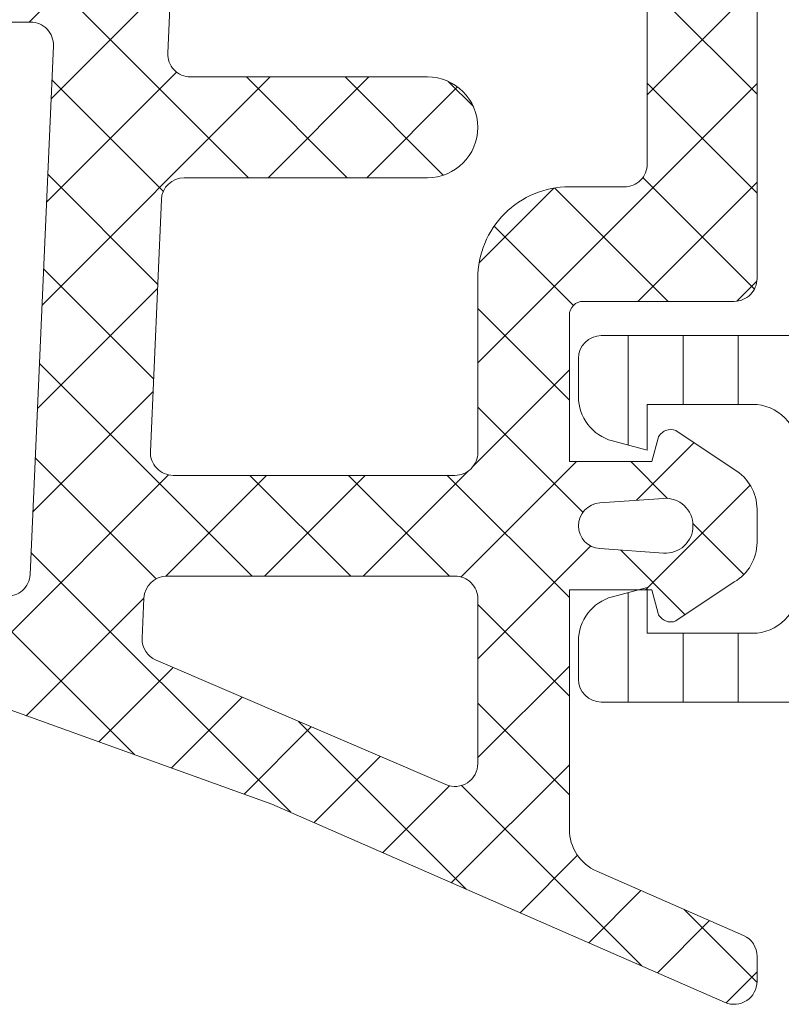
# Model space of a CAD drawing. Header units: millimetres. Extents: x 144573 to 336993, y 74252 to 247042.
# Tile 462 of 656: x 210879 to 210895, y 174638 to 174660. Entities that reach past the tile are written whole.
import ezdxf

# ---------------------------------------------------------------- set-up
doc = ezdxf.new("R2010")
doc.units = ezdxf.units.MM
doc.layers.add('FASÁDA DETAILNÍ', color=255, linetype='Continuous', lineweight=0)
doc.layers.add('NOVA', color=255, linetype='Continuous', lineweight=0)
pattern_1 = [(135, (0, 0), (-1.077630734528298, -1.077630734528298), []), (225, (0, 0), (1.077630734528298, -1.077630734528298), [])]

# ---------------------------------------------------------------- blocks, each defined once
blk = doc.blocks.new('A$C69D17D4D')
at = {"layer": 'FASÁDA DETAILNÍ'}
h = blk.add_hatch(dxfattribs=at)
h.set_pattern_fill('LINIE', color=256, scale=1.2, angle=90, style=0)
h.set_pattern_definition([(90, (-12230.20650389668, 1268.05732668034), (-1.2, 7.347638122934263e-17), [])])
edge = h.paths.add_edge_path()
edge.add_arc((-12248.18027634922, 1271.592023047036), 0.3000000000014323, 359.9979247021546, 449.9979247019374)
edge.add_line((-12248.18026548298, 1271.89202304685), (-12248.9905968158, 1271.892051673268))
edge.add_arc((-12248.99058138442, 1272.392048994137), 0.4999973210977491, 179.9976177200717, 269.9982316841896, ccw=False)
edge.add_line((-12249.4905787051, 1272.392069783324), (-12249.49189925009, 1273.233142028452))
edge.add_arc((-12249.69189925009, 1273.233142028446), 0.2000000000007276, 359.9999999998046, 449.9999999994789)
edge.add_line((-12249.69189925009, 1273.433142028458), (-12253.79189925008, 1273.433142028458))
edge.add_arc((-12253.79189925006, 1273.933142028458), 0.5, 180, 270, ccw=False)
edge.add_line((-12254.29189925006, 1273.933142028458), (-12254.29189925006, 1274.763891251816))
edge.add_arc((-12253.29189925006, 1274.763891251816), 1, 105.00000000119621, 180.0000000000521, ccw=False)
edge.add_line((-12253.55071829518, 1275.7298170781), (-12252.79189925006, 1275.933142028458))
edge.add_line((-12252.79189925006, 1275.933142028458), (-12252.79189925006, 1274.933142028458))
edge.add_line((-12252.79189925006, 1274.933142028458), (-12250.49189925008, 1274.933142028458))
edge.add_arc((-12250.4936084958, 1275.937268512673), 1.004127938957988, 270.0975300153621, 359.7659122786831)
edge.add_line((-12249.48948893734, 1275.933166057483), (-12249.48948893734, 1278.933044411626))
edge.add_arc((-12250.49360828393, 1278.929016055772), 1.004127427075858, 0.2298596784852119, 89.90248202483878)
edge.add_line((-12250.49189925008, 1279.933142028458), (-12252.79189925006, 1279.933142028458))
edge.add_line((-12252.79189925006, 1279.933142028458), (-12252.79189925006, 1278.933142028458))
edge.add_line((-12252.79189925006, 1278.933142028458), (-12253.55071829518, 1279.136466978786))
edge.add_arc((-12253.29189925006, 1280.102392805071), 1.000000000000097, 180, 254.999999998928, ccw=False)
edge.add_line((-12254.29189925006, 1280.102392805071), (-12254.29189925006, 1280.933142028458))
edge.add_arc((-12253.79189925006, 1280.933142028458), 0.5, 90, 180, ccw=False)
edge.add_line((-12253.79189925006, 1281.433142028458), (-12249.69189925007, 1281.433142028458))
edge.add_arc((-12249.69362780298, 1281.637315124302), 0.2041804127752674, 270.4850610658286, 358.8441310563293)
edge.add_line((-12249.48948893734, 1281.633196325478), (-12249.48946601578, 1307.47456313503))
edge.add_arc((-12248.98946869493, 1307.474547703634), 0.4999973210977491, 89.99761772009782, 179.9982316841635, ccw=False)
edge.add_line((-12248.98944790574, 1307.974545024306), (-12248.17911657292, 1307.974516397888))
edge.add_arc((-12248.17910570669, 1308.27451639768), 0.2999999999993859, 269.9979247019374, 359.9979247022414)
edge.add_line((-12247.87910570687, 1308.274505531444), (-12247.87935072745, 1310.67450392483))
edge.add_arc((-12247.37935475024, 1310.674488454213), 0.4999959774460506, 89.99762222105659, 179.9982271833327, ccw=False)
edge.add_line((-12247.37933400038, 1311.17448443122), (-12243.90279250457, 1311.174357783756))
edge.add_arc((-12244.04513900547, 1310.184544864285), 0.9999960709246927, -32.72909139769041, 81.81631665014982, ccw=False)
edge.add_line((-12243.20390593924, 1309.643879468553), (-12244.5224583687, 1307.360270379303))
edge.add_arc((-12244.08945470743, 1307.110254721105), 0.5000000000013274, 149.9979281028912, 179.9978647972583)
edge.add_line((-12244.58945470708, 1307.11027335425), (-12244.59054101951, 1272.756004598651))
edge.add_arc((-12244.09054101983, 1272.755987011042), 0.5000000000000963, 179.9979846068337, 209.997921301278)
edge.add_line((-12244.52356279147, 1272.506002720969), (-12243.20517579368, 1270.222298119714))
edge.add_arc((-12244.04644802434, 1269.681693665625), 0.9999960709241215, -81.82046724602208, 32.72494080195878, ccw=False)
edge.add_line((-12243.90417322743, 1268.691870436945), (-12247.38071472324, 1268.69199708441))
edge.add_arc((-12247.38069925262, 1269.191993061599), 0.4999959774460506, 179.9976222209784, 269.9982271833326, ccw=False)
edge.add_line((-12247.88069522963, 1269.192013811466), (-12247.88027634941, 1271.592012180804))
edge = h.paths.add_edge_path(flags=16)
edge.add_line((-12247.69000074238, 1295.783135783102), (-12246.39000663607, 1295.783135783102))
edge.add_arc((-12246.39000299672, 1296.283132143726), 0.4999963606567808, 269.9995829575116, 360.0004170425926)
edge.add_line((-12245.89000663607, 1296.283135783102), (-12245.89000663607, 1305.133129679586))
edge.add_arc((-12246.39000299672, 1305.133133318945), 0.4999963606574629, 359.9995829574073, 450.0004170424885)
edge.add_line((-12246.39000663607, 1305.633129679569), (-12247.69000074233, 1305.633129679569))
edge.add_arc((-12247.69001731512, 1305.133129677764), 0.5000000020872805, 89.9981008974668, 179.9999997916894)
edge.add_line((-12248.19001731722, 1305.133129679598), (-12248.19001731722, 1296.283135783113))
edge.add_arc((-12247.69001731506, 1296.283135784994), 0.5000000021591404, 180.0000002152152, 270.0018990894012)
edge = h.paths.add_edge_path(flags=16)
edge.add_arc((-12247.69001731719, 1285.583129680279), 0.5, 179.9999999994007, 270)
edge.add_line((-12247.69001731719, 1285.083129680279), (-12246.39000663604, 1285.083129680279))
edge.add_arc((-12246.39000663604, 1285.583129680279), 0.5, 270, 360.0000000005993)
edge.add_line((-12245.89000663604, 1285.583129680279), (-12245.89000663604, 1294.283135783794))
edge.add_arc((-12246.39000663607, 1294.2831357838), 0.500000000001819, 6.774327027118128e-10, 89.99999999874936)
edge.add_line((-12246.39000663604, 1294.7831357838), (-12247.69001731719, 1294.7831357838))
edge.add_arc((-12247.69001731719, 1294.2831357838), 0.5000000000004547, 89.99999999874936, 179.9999999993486)
edge.add_line((-12248.19001731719, 1294.2831357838), (-12248.19001731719, 1285.583129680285))
edge = h.paths.add_edge_path(flags=16)
edge.add_arc((-12246.39000299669, 1283.583133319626), 0.4999963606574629, 359.9995829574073, 450.0004170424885)
edge.add_line((-12246.39000663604, 1284.083129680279), (-12247.6900007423, 1284.083129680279))
edge.add_arc((-12247.69001731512, 1283.583129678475), 0.5000000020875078, 89.9981008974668, 179.9999997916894)
edge.add_line((-12248.19001731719, 1283.583129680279), (-12248.19001731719, 1274.733120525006))
edge.add_arc((-12247.69003257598, 1274.733120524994), 0.4999847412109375, 179.9999999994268, 270)
edge.add_line((-12247.69003257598, 1274.233135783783), (-12246.39002189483, 1274.233135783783))
edge.add_arc((-12246.39002189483, 1274.733151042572), 0.5000152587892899, 270, 360.0000000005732)
edge.add_line((-12245.89000663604, 1274.733151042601), (-12245.89000663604, 1283.583129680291))
h = blk.add_hatch(dxfattribs=at)
h.set_pattern_fill('ANSI37', color=256, scale=0.48, angle=90, style=0)
h.set_pattern_definition(pattern_1)
edge = h.paths.add_edge_path(flags=16)
edge.add_line((-12253.82517201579, 1277.780662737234), (-12252.43231801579, 1277.880406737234))
edge.add_arc((-12252.38946052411, 1277.281939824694), 0.5999995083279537, -8.35212239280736e-06, 94.09608051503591, ccw=False)
edge.add_arc((-12252.38946052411, 1277.28193964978), 0.5999995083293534, -94.09608051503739, 8.35212239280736e-06, ccw=False)
edge.add_line((-12252.43231801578, 1276.683472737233), (-12253.82517201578, 1276.783216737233))
edge.add_arc((-12253.78945753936, 1277.281939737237), 0.5000001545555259, 94.09606440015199, 265.90393559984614, ccw=False)
edge = h.paths.add_edge_path(flags=16)
edge.add_arc((-12256.98946564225, 1275.681943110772), 0.49999962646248, -4.28042947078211e-05, 90.00004280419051, ccw=False)
edge.add_line((-12256.48946601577, 1275.681942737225), (-12256.48946601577, 1272.088257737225))
edge.add_arc((-12256.98946634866, 1272.088257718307), 0.5000003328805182, -113.21802660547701, 2.167131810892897e-06, ccw=False)
edge.add_line((-12257.1865820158, 1271.62875173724), (-12263.5176840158, 1274.34462973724))
edge.add_arc((-12263.32056809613, 1274.804135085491), 0.4999998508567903, 177.4998893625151, 246.78191820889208, ccw=False)
edge.add_line((-12263.82009201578, 1274.825945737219), (-12263.78176601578, 1275.703752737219))
edge.add_arc((-12263.28224240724, 1275.68194324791), 0.4999994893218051, 89.99995514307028, 177.5000208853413, ccw=False)
edge.add_line((-12263.28224201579, 1276.181942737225), (-12256.98946601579, 1276.181942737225))
edge = h.paths.add_edge_path(flags=16)
edge.add_line((-12262.39762801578, 1301.235861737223), (-12253.50077501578, 1305.384531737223))
edge.add_arc((-12253.28946587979, 1304.931377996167), 0.4999998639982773, -2.96720033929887e-05, 115.00000791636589, ccw=False)
edge.add_line((-12252.78946601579, 1304.93137773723), (-12252.78946601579, 1295.58194273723))
edge.add_arc((-12253.28946564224, 1295.5819423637), 0.4999996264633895, -90.00004280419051, 4.28042947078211e-05, ccw=False)
edge.add_line((-12253.28946601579, 1295.081942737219), (-12262.41338901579, 1295.081942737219))
edge.add_arc((-12262.4133888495, 1295.581942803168), 0.5000000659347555, 177.4999727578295, 269.9999809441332, ccw=False)
edge.add_line((-12262.91291301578, 1295.603752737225), (-12262.68584301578, 1300.804516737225))
edge.add_arc((-12262.18631760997, 1300.782707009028), 0.5000012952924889, 115.00009198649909, 177.5000025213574, ccw=False)
edge = h.paths.add_edge_path(flags=16)
edge.add_arc((-12253.28946564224, 1292.381943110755), 0.49999962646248, -4.28042947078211e-05, 90.00004280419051, ccw=False)
edge.add_line((-12252.78946601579, 1292.381942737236), (-12252.78946601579, 1285.181942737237))
edge.add_arc((-12253.28946564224, 1285.181942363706), 0.4999996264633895, -90.00004280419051, 4.28042947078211e-05, ccw=False)
edge.add_line((-12253.28946601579, 1284.681942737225), (-12254.48946601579, 1284.681942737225))
edge.add_arc((-12254.48946750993, 1282.681944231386), 1.999998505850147, 89.99995719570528, 180.0000428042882)
edge.add_line((-12256.48946601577, 1282.681942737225), (-12256.48946601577, 1278.881942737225))
edge.add_arc((-12256.98946564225, 1278.881942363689), 0.4999996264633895, -90.00004280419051, 4.28042947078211e-05, ccw=False)
edge.add_line((-12256.98946601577, 1278.381942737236), (-12263.14252701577, 1278.381942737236))
edge.add_arc((-12263.14252684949, 1278.881942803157), 0.5000000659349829, 177.4999727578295, 269.9999809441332, ccw=False)
edge.add_line((-12263.64205101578, 1278.903752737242), (-12263.40191601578, 1284.403752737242))
edge.add_arc((-12262.90239240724, 1284.381943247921), 0.499999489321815, 89.99995514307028, 177.5000208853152, ccw=False)
edge.add_line((-12262.90239201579, 1284.881942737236), (-12257.58946601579, 1284.881942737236))
edge.add_arc((-12257.58946601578, 1285.981942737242), 1.099999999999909, 270, 450)
edge.add_line((-12257.58946601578, 1287.081942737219), (-12262.76267701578, 1287.081942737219))
edge.add_arc((-12262.7626768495, 1287.581942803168), 0.500000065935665, 177.4999727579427, 269.9999809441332, ccw=False)
edge.add_line((-12263.26220101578, 1287.603752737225), (-12263.05262801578, 1292.403752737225))
edge.add_arc((-12262.55310440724, 1292.381943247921), 0.4999994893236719, 89.99995514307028, 177.5000208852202, ccw=False)
edge.add_line((-12262.55310401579, 1292.881942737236), (-12253.28946601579, 1292.881942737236))
edge = h.paths.add_edge_path()
edge.add_line((-12254.67592301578, 1307.594995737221), (-12263.46378901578, 1303.497146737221))
edge.add_ellipse((-12262.1959315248, 1300.778221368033), major_axis=(-3.000002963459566, 0), ratio=1, start_angle=295.0000306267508, end_angle=357.499941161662)
edge.add_line((-12265.19307901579, 1300.909082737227), (-12265.22141301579, 1300.260132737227))
edge.add_ellipse((-12265.72093662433, 1300.281942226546), major_axis=(-0.4999994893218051, 0), ratio=1, start_angle=89.99995514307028, end_angle=177.5000208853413, ccw=False)
edge.add_line((-12265.72093701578, 1299.781942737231), (-12266.68946601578, 1299.781942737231))
edge.add_ellipse((-12266.68946609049, 1299.681942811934), major_axis=(-0.09999992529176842, 0), ratio=1, start_angle=-90.00004280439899, end_angle=4.280465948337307e-05)
edge.add_line((-12266.78946601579, 1299.681942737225), (-12266.78946601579, 1299.081942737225))
edge.add_ellipse((-12266.68946609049, 1299.081942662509), major_axis=(-0.09999992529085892, 0), ratio=1, start_angle=-4.280465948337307e-05, end_angle=90.00004280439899)
edge.add_line((-12266.68946601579, 1298.981942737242), (-12265.78642801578, 1298.981942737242))
edge.add_ellipse((-12265.78642818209, 1298.481942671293), major_axis=(-0.500000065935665, 0), ratio=1, start_angle=177.4999727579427, end_angle=269.99998094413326, ccw=False)
edge.add_line((-12265.28690401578, 1298.460132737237), (-12265.68074201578, 1289.559838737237))
edge.add_ellipse((-12266.18025329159, 1289.58194284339), major_axis=(-0.5000001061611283, 0), ratio=1, start_angle=89.99991701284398, end_angle=177.4662307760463, ccw=False)
edge.add_line((-12266.18025401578, 1289.081942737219), (-12266.78946601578, 1289.081942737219))
edge.add_ellipse((-12266.7894660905, 1288.981942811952), major_axis=(-0.09999992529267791, 0), ratio=1, start_angle=-90.00004280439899, end_angle=4.280413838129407e-05)
edge.add_line((-12266.8894660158, 1288.981942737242), (-12266.8894660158, 1288.381942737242))
edge.add_ellipse((-12266.7894660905, 1288.381942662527), major_axis=(-0.09999992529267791, 0), ratio=1, start_angle=-4.280413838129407e-05, end_angle=90.00004280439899)
edge.add_line((-12266.78946601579, 1288.281942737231), (-12266.25990401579, 1288.281942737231))
edge.add_ellipse((-12266.25990371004, 1287.781942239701), major_axis=(-0.5000004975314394, 0), ratio=1, start_angle=177.4663020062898, end_angle=270.0000350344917, ccw=False)
edge.add_line((-12265.7603920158, 1287.759838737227), (-12266.2710480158, 1276.219613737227))
edge.add_ellipse((-12266.77057261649, 1276.241423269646), major_axis=(-0.5000004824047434, 0), ratio=1, start_angle=86.78294269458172, end_angle=177.5000209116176, ccw=False)
edge.add_line((-12266.79863201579, 1275.742210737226), (-12271.93237501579, 1276.030773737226))
edge.add_ellipse((-12271.81681959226, 1276.44119173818), major_axis=(-0.4263754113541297, 0), ratio=1, start_angle=-69.24102762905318, end_angle=74.27514552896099, ccw=False)
edge.add_line((-12271.9679430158, 1276.839886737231), (-12271.7353400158, 1276.838646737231))
edge.add_line((-12271.73534001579, 1276.838646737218), (-12269.85276101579, 1276.540508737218))
edge.add_line((-12269.85276101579, 1276.540508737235), (-12267.00347601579, 1276.940934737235))
edge.add_ellipse((-12267.04522661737, 1277.238015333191), major_axis=(-0.2999999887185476, 0), ratio=1, start_angle=97.9997440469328, end_angle=214.5977463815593)
edge.add_ellipse((-12269.26779770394, 1275.704901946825), major_axis=(-3.000047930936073, 0), ratio=1, start_angle=214.5976412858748, end_angle=288.0084245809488)
edge.add_line((-12270.19528301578, 1278.557980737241), (-12272.45017401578, 1277.924404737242))
edge.add_ellipse((-12272.28924447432, 1277.149192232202), major_axis=(-0.7917403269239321, 0), ratio=1, start_angle=281.7276897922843, end_angle=353.2016537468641)
edge.add_line((-12273.0754180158, 1277.242914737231), (-12273.0766390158, 1276.184704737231))
edge.add_ellipse((-12271.89755279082, 1276.313828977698), major_axis=(-1.186135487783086, 0), ratio=1, start_angle=6.249678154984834, end_angle=71.34442355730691)
edge.add_line((-12272.2769720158, 1275.190014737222), (-12269.0356320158, 1274.095681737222))
edge.add_line((-12269.03563201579, 1274.095681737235), (-12260.98583701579, 1271.205903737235))
edge.add_line((-12260.98583701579, 1271.205903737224), (-12251.08796001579, 1266.873094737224))
edge.add_ellipse((-12250.88968994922, 1267.332103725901), major_axis=(-0.5000002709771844, 0), ratio=1, start_angle=66.63795051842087, end_angle=179.9334236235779)
edge.add_line((-12250.38969001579, 1267.331522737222), (-12250.38905501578, 1267.878223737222))
edge.add_ellipse((-12250.88905512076, 1267.878804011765), major_axis=(-0.5000004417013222, 0), ratio=1, start_angle=179.9335054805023, end_angle=246.0791754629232)
edge.add_line((-12250.6863180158, 1268.335857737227), (-12253.8903210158, 1269.737613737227))
edge.add_ellipse((-12253.48946667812, 1270.653754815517), major_axis=(-0.9999993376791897, 0), ratio=1, start_angle=-5.281035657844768e-05, end_angle=66.36838527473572, ccw=False)
edge.add_line((-12254.48946601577, 1270.653755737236), (-12254.48946601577, 1275.881697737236))
edge.add_line((-12254.48946601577, 1275.881697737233), (-12252.68998701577, 1275.881706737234))
edge.add_line((-12252.68998701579, 1275.881706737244), (-12252.55204501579, 1275.366905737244))
edge.add_ellipse((-12252.27489099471, 1275.48167099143), major_axis=(-0.2999756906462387, 0), ratio=1, start_angle=22.49370026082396, end_angle=112.503566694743)
edge.add_line((-12252.16007801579, 1275.204536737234), (-12250.88995101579, 1276.053703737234))
edge.add_ellipse((-12251.38967178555, 1276.919567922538), major_axis=(-0.9997207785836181, 0), ratio=1, start_angle=119.9907606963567, end_angle=180.0076118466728)
edge.add_line((-12250.38995101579, 1276.919700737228), (-12250.38998201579, 1277.644061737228))
edge.add_ellipse((-12251.38971984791, 1277.643853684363), major_axis=(-0.9997378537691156, 0), ratio=1, start_angle=180.0119236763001, end_angle=240.0086750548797)
edge.add_line((-12250.8899820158, 1278.509727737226), (-12252.1600780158, 1279.358894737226))
edge.add_ellipse((-12252.27488990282, 1279.081747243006), major_axis=(-0.2999875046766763, 0), ratio=1, start_angle=247.4975938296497, end_angle=337.50139619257)
edge.add_line((-12252.55204501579, 1279.196540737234), (-12252.69001701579, 1278.681724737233))
edge.add_line((-12252.69001701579, 1278.681724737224), (-12254.48946601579, 1278.681716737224))
edge.add_line((-12254.48946601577, 1278.681716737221), (-12254.48946601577, 1281.881943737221))
edge.add_ellipse((-12254.18946623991, 1281.881943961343), major_axis=(-0.2999997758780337, 0), ratio=1, start_angle=-90.00004280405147, end_angle=4.280431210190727e-05, ccw=False)
edge.add_line((-12254.18946601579, 1282.181943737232), (-12250.88947001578, 1282.181943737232))
edge.add_ellipse((-12250.88946964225, 1282.681943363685), major_axis=(-0.49999962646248, 0), ratio=1, start_angle=89.99995719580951, end_angle=180.0000428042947)
edge.add_line((-12250.3894700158, 1282.681943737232), (-12250.3894700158, 1309.579565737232))
edge.add_line((-12250.3894700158, 1309.579565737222), (-12251.9398620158, 1310.474683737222))
edge.add_ellipse((-12252.18986210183, 1310.041671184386), major_axis=(-0.4999999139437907, 0), ratio=1, start_angle=239.9999829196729, end_angle=359.9999366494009)
edge.add_line((-12252.68986201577, 1310.041671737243), (-12254.38723301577, 1310.041671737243))
edge.add_line((-12254.38723301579, 1310.041671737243), (-12254.38723301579, 1308.048149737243))
edge.add_ellipse((-12254.88723327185, 1308.048149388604), major_axis=(-0.500000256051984, 0), ratio=1, start_angle=115.00012858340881, end_angle=180.0000399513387, ccw=False)
h = blk.add_hatch(dxfattribs=at)
h.set_pattern_fill('ANSI37', color=256, scale=0.48, angle=90, style=0)
h.set_pattern_definition(pattern_1)
edge = h.paths.add_edge_path(flags=16)
edge.add_line((-12253.8251718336, 1277.780662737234), (-12252.4323178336, 1277.880406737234))
edge.add_arc((-12252.38946034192, 1277.281939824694), 0.5999995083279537, -8.35212239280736e-06, 94.09608051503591, ccw=False)
edge.add_arc((-12252.38946034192, 1277.28193964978), 0.5999995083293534, -94.09608051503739, 8.35212239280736e-06, ccw=False)
edge.add_line((-12252.43231783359, 1276.683472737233), (-12253.82517183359, 1276.783216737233))
edge.add_arc((-12253.78945735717, 1277.281939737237), 0.5000001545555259, 94.09606440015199, 265.90393559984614, ccw=False)
edge = h.paths.add_edge_path(flags=16)
edge.add_arc((-12256.98946546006, 1275.681943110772), 0.49999962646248, -4.28042947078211e-05, 90.00004280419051, ccw=False)
edge.add_line((-12256.48946583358, 1275.681942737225), (-12256.48946583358, 1272.088257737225))
edge.add_arc((-12256.98946616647, 1272.088257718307), 0.5000003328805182, -113.21802660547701, 2.167131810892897e-06, ccw=False)
edge.add_line((-12257.18658183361, 1271.62875173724), (-12263.51768383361, 1274.34462973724))
edge.add_arc((-12263.32056791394, 1274.804135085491), 0.4999998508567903, 177.4998893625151, 246.78191820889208, ccw=False)
edge.add_line((-12263.82009183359, 1274.825945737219), (-12263.78176583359, 1275.703752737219))
edge.add_arc((-12263.28224222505, 1275.68194324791), 0.4999994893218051, 89.99995514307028, 177.5000208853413, ccw=False)
edge.add_line((-12263.2822418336, 1276.181942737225), (-12256.9894658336, 1276.181942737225))
edge = h.paths.add_edge_path(flags=16)
edge.add_line((-12262.39762783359, 1301.235861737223), (-12253.50077483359, 1305.384531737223))
edge.add_arc((-12253.2894656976, 1304.931377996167), 0.4999998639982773, -2.96720033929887e-05, 115.00000791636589, ccw=False)
edge.add_line((-12252.7894658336, 1304.93137773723), (-12252.7894658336, 1295.58194273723))
edge.add_arc((-12253.28946546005, 1295.5819423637), 0.4999996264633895, -90.00004280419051, 4.28042947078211e-05, ccw=False)
edge.add_line((-12253.2894658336, 1295.081942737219), (-12262.4133888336, 1295.081942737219))
edge.add_arc((-12262.41338866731, 1295.581942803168), 0.5000000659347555, 177.4999727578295, 269.9999809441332, ccw=False)
edge.add_line((-12262.91291283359, 1295.603752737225), (-12262.68584283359, 1300.804516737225))
edge.add_arc((-12262.18631742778, 1300.782707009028), 0.5000012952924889, 115.00009198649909, 177.5000025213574, ccw=False)
edge = h.paths.add_edge_path(flags=16)
edge.add_arc((-12253.28946546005, 1292.381943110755), 0.49999962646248, -4.28042947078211e-05, 90.00004280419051, ccw=False)
edge.add_line((-12252.7894658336, 1292.381942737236), (-12252.7894658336, 1285.181942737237))
edge.add_arc((-12253.28946546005, 1285.181942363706), 0.4999996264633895, -90.00004280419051, 4.28042947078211e-05, ccw=False)
edge.add_line((-12253.2894658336, 1284.681942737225), (-12254.4894658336, 1284.681942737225))
edge.add_arc((-12254.48946732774, 1282.681944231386), 1.999998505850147, 89.99995719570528, 180.0000428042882)
edge.add_line((-12256.48946583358, 1282.681942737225), (-12256.48946583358, 1278.881942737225))
edge.add_arc((-12256.98946546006, 1278.881942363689), 0.4999996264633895, -90.00004280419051, 4.28042947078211e-05, ccw=False)
edge.add_line((-12256.98946583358, 1278.381942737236), (-12263.14252683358, 1278.381942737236))
edge.add_arc((-12263.1425266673, 1278.881942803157), 0.5000000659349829, 177.4999727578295, 269.9999809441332, ccw=False)
edge.add_line((-12263.64205083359, 1278.903752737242), (-12263.40191583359, 1284.403752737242))
edge.add_arc((-12262.90239222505, 1284.381943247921), 0.499999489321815, 89.99995514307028, 177.5000208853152, ccw=False)
edge.add_line((-12262.9023918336, 1284.881942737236), (-12257.5894658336, 1284.881942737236))
edge.add_arc((-12257.58946583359, 1285.981942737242), 1.099999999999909, 270, 450)
edge.add_line((-12257.58946583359, 1287.081942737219), (-12262.76267683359, 1287.081942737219))
edge.add_arc((-12262.76267666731, 1287.581942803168), 0.500000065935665, 177.4999727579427, 269.9999809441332, ccw=False)
edge.add_line((-12263.26220083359, 1287.603752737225), (-12263.05262783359, 1292.403752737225))
edge.add_arc((-12262.55310422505, 1292.381943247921), 0.4999994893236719, 89.99995514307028, 177.5000208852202, ccw=False)
edge.add_line((-12262.5531038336, 1292.881942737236), (-12253.2894658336, 1292.881942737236))
edge = h.paths.add_edge_path()
edge.add_line((-12254.67592283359, 1307.594995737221), (-12263.46378883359, 1303.497146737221))
edge.add_ellipse((-12262.19593134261, 1300.778221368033), major_axis=(-3.000002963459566, 0), ratio=1, start_angle=295.0000306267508, end_angle=357.499941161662)
edge.add_line((-12265.1930788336, 1300.909082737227), (-12265.2214128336, 1300.260132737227))
edge.add_ellipse((-12265.72093644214, 1300.281942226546), major_axis=(-0.4999994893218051, 0), ratio=1, start_angle=89.99995514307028, end_angle=177.5000208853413, ccw=False)
edge.add_line((-12265.72093683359, 1299.781942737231), (-12266.68946583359, 1299.781942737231))
edge.add_ellipse((-12266.6894659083, 1299.681942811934), major_axis=(-0.09999992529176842, 0), ratio=1, start_angle=-90.00004280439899, end_angle=4.280465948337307e-05)
edge.add_line((-12266.7894658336, 1299.681942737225), (-12266.7894658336, 1299.081942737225))
edge.add_ellipse((-12266.6894659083, 1299.081942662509), major_axis=(-0.09999992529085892, 0), ratio=1, start_angle=-4.280465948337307e-05, end_angle=90.00004280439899)
edge.add_line((-12266.6894658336, 1298.981942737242), (-12265.78642783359, 1298.981942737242))
edge.add_ellipse((-12265.7864279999, 1298.481942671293), major_axis=(-0.500000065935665, 0), ratio=1, start_angle=177.4999727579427, end_angle=269.99998094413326, ccw=False)
edge.add_line((-12265.28690383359, 1298.460132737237), (-12265.68074183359, 1289.559838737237))
edge.add_ellipse((-12266.1802531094, 1289.58194284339), major_axis=(-0.5000001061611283, 0), ratio=1, start_angle=89.99991701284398, end_angle=177.4662307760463, ccw=False)
edge.add_line((-12266.18025383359, 1289.081942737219), (-12266.78946583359, 1289.081942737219))
edge.add_ellipse((-12266.78946590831, 1288.981942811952), major_axis=(-0.09999992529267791, 0), ratio=1, start_angle=-90.00004280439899, end_angle=4.280413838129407e-05)
edge.add_line((-12266.88946583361, 1288.981942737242), (-12266.88946583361, 1288.381942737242))
edge.add_ellipse((-12266.78946590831, 1288.381942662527), major_axis=(-0.09999992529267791, 0), ratio=1, start_angle=-4.280413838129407e-05, end_angle=90.00004280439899)
edge.add_line((-12266.7894658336, 1288.281942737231), (-12266.2599038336, 1288.281942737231))
edge.add_ellipse((-12266.25990352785, 1287.781942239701), major_axis=(-0.5000004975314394, 0), ratio=1, start_angle=177.4663020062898, end_angle=270.0000350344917, ccw=False)
edge.add_line((-12265.76039183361, 1287.759838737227), (-12266.27104783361, 1276.219613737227))
edge.add_ellipse((-12266.7705724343, 1276.241423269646), major_axis=(-0.5000004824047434, 0), ratio=1, start_angle=86.78294269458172, end_angle=177.5000209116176, ccw=False)
edge.add_line((-12266.7986318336, 1275.742210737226), (-12271.9323748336, 1276.030773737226))
edge.add_ellipse((-12271.81681941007, 1276.44119173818), major_axis=(-0.4263754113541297, 0), ratio=1, start_angle=-69.24102762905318, end_angle=74.27514552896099, ccw=False)
edge.add_line((-12271.96794283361, 1276.839886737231), (-12271.73533983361, 1276.838646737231))
edge.add_line((-12271.7353398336, 1276.838646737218), (-12269.8527608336, 1276.540508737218))
edge.add_line((-12269.8527608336, 1276.540508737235), (-12267.0034758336, 1276.940934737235))
edge.add_ellipse((-12267.04522643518, 1277.238015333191), major_axis=(-0.2999999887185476, 0), ratio=1, start_angle=97.9997440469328, end_angle=214.5977463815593)
edge.add_ellipse((-12269.26779752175, 1275.704901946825), major_axis=(-3.000047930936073, 0), ratio=1, start_angle=214.5976412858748, end_angle=288.0084245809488)
edge.add_line((-12270.19528283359, 1278.557980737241), (-12272.45017383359, 1277.924404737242))
edge.add_ellipse((-12272.28924429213, 1277.149192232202), major_axis=(-0.7917403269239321, 0), ratio=1, start_angle=281.7276897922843, end_angle=353.2016537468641)
edge.add_line((-12273.07541783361, 1277.242914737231), (-12273.07663883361, 1276.184704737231))
edge.add_ellipse((-12271.89755260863, 1276.313828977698), major_axis=(-1.186135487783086, 0), ratio=1, start_angle=6.249678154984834, end_angle=71.34442355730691)
edge.add_line((-12272.27697183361, 1275.190014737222), (-12269.03563183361, 1274.095681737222))
edge.add_line((-12269.0356318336, 1274.095681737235), (-12260.9858368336, 1271.205903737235))
edge.add_line((-12260.9858368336, 1271.205903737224), (-12251.0879598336, 1266.873094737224))
edge.add_ellipse((-12250.88968976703, 1267.332103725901), major_axis=(-0.5000002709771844, 0), ratio=1, start_angle=66.63795051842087, end_angle=179.9334236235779)
edge.add_line((-12250.3896898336, 1267.331522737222), (-12250.38905483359, 1267.878223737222))
edge.add_ellipse((-12250.88905493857, 1267.878804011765), major_axis=(-0.5000004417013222, 0), ratio=1, start_angle=179.9335054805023, end_angle=246.0791754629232)
edge.add_line((-12250.68631783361, 1268.335857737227), (-12253.89032083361, 1269.737613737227))
edge.add_ellipse((-12253.48946649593, 1270.653754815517), major_axis=(-0.9999993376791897, 0), ratio=1, start_angle=-5.281035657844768e-05, end_angle=66.36838527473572, ccw=False)
edge.add_line((-12254.48946583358, 1270.653755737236), (-12254.48946583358, 1275.881697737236))
edge.add_line((-12254.48946583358, 1275.881697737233), (-12252.68998683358, 1275.881706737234))
edge.add_line((-12252.6899868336, 1275.881706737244), (-12252.5520448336, 1275.366905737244))
edge.add_ellipse((-12252.27489081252, 1275.48167099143), major_axis=(-0.2999756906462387, 0), ratio=1, start_angle=22.49370026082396, end_angle=112.503566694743)
edge.add_line((-12252.1600778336, 1275.204536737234), (-12250.8899508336, 1276.053703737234))
edge.add_ellipse((-12251.38967160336, 1276.919567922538), major_axis=(-0.9997207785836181, 0), ratio=1, start_angle=119.9907606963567, end_angle=180.0076118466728)
edge.add_line((-12250.3899508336, 1276.919700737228), (-12250.3899818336, 1277.644061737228))
edge.add_ellipse((-12251.38971966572, 1277.643853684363), major_axis=(-0.9997378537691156, 0), ratio=1, start_angle=180.0119236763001, end_angle=240.0086750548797)
edge.add_line((-12250.88998183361, 1278.509727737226), (-12252.16007783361, 1279.358894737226))
edge.add_ellipse((-12252.27488972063, 1279.081747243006), major_axis=(-0.2999875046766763, 0), ratio=1, start_angle=247.4975938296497, end_angle=337.50139619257)
edge.add_line((-12252.5520448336, 1279.196540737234), (-12252.6900168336, 1278.681724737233))
edge.add_line((-12252.6900168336, 1278.681724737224), (-12254.4894658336, 1278.681716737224))
edge.add_line((-12254.48946583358, 1278.681716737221), (-12254.48946583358, 1281.881943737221))
edge.add_ellipse((-12254.18946605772, 1281.881943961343), major_axis=(-0.2999997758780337, 0), ratio=1, start_angle=-90.00004280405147, end_angle=4.280431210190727e-05, ccw=False)
edge.add_line((-12254.1894658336, 1282.181943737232), (-12250.88946983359, 1282.181943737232))
edge.add_ellipse((-12250.88946946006, 1282.681943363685), major_axis=(-0.49999962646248, 0), ratio=1, start_angle=89.99995719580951, end_angle=180.0000428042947)
edge.add_line((-12250.38946983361, 1282.681943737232), (-12250.38946983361, 1309.579565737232))
edge.add_line((-12250.38946983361, 1309.579565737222), (-12251.93986183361, 1310.474683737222))
edge.add_ellipse((-12252.18986191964, 1310.041671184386), major_axis=(-0.4999999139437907, 0), ratio=1, start_angle=239.9999829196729, end_angle=359.9999366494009)
edge.add_line((-12252.68986183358, 1310.041671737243), (-12254.38723283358, 1310.041671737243))
edge.add_line((-12254.3872328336, 1310.041671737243), (-12254.3872328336, 1308.048149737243))
edge.add_ellipse((-12254.88723308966, 1308.048149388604), major_axis=(-0.500000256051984, 0), ratio=1, start_angle=115.00012858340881, end_angle=180.0000399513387, ccw=False)
for points in [[(-12249.69189925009, 1273.433142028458), (-12253.79189925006, 1273.433142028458, -0.414213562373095), (-12254.29189925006, 1273.933142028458), (-12254.29189925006, 1274.763891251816, -0.3394542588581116), (-12253.55071829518, 1275.7298170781), (-12252.79189925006, 1275.933142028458), (-12252.79189925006, 1274.933142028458), (-12250.49189925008, 1274.933142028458, 0.4125193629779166), (-12249.48948893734, 1275.933166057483)], [(-12249.48948893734, 1278.93304441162, 0.4125410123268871), (-12250.49189925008, 1279.933142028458), (-12252.79189925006, 1279.933142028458), (-12252.79189925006, 1278.933142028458), (-12253.55071829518, 1279.136466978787, -0.3394542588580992), (-12254.29189925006, 1280.102392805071), (-12254.29189925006, 1280.933142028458, -0.414213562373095), (-12253.79189925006, 1281.433142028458), (-12249.69189925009, 1281.433142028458, 0.4058498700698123)], [(-12252.78946601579, 1292.381942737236), (-12252.78946601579, 1285.181942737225), (-12252.78946601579, 1285.181942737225, -0.414214), (-12253.28946601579, 1284.681942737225), (-12254.48946601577, 1284.681942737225), (-12254.48946601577, 1284.681942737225, 0.414214), (-12256.48946601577, 1282.681942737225), (-12256.48946601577, 1278.881942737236), (-12256.48946601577, 1278.881942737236, -0.414214), (-12256.98946601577, 1278.381942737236), (-12263.14252701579, 1278.381942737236), (-12263.14252701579, 1278.381942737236, -0.427052), (-12263.64205101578, 1278.903752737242), (-12263.40191601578, 1284.403752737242), (-12263.40191601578, 1284.403752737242, -0.401491), (-12262.90239201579, 1284.881942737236), (-12257.58946601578, 1284.881942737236), (-12257.58946601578, 1284.881942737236, 1), (-12257.58946601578, 1287.081942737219), (-12262.76267701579, 1287.081942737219), (-12262.76267701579, 1287.081942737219, -0.427052), (-12263.26220101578, 1287.603752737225), (-12263.05262801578, 1292.403752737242)], [(-12252.7894658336, 1292.381942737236), (-12252.7894658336, 1285.181942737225), (-12252.7894658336, 1285.181942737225, -0.414214), (-12253.2894658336, 1284.681942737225), (-12254.48946583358, 1284.681942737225), (-12254.48946583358, 1284.681942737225, 0.414214), (-12256.48946583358, 1282.681942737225), (-12256.48946583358, 1278.881942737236), (-12256.48946583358, 1278.881942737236, -0.414214), (-12256.98946583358, 1278.381942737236), (-12263.1425268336, 1278.381942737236), (-12263.1425268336, 1278.381942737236, -0.427052), (-12263.64205083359, 1278.903752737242), (-12263.40191583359, 1284.403752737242), (-12263.40191583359, 1284.403752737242, -0.401491), (-12262.9023918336, 1284.881942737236), (-12257.58946583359, 1284.881942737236), (-12257.58946583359, 1284.881942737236, 1), (-12257.58946583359, 1287.081942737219), (-12262.7626768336, 1287.081942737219), (-12262.7626768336, 1287.081942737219, -0.427052), (-12263.26220083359, 1287.603752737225), (-12263.05262783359, 1292.403752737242)]]:
    blk.add_lwpolyline(points, format="xyb", dxfattribs=at)
at = {"layer": 'FASÁDA DETAILNÍ', "extrusion": (0, 0, -1)}
for points in [[(12266.78946601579, 1288.281942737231), (12266.25990401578, 1288.281942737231), (12266.25990401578, 1288.281942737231, 0.427226), (12265.7603920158, 1287.759838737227), (12266.2710480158, 1276.219613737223), (12266.2710480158, 1276.219613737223, 0.417884), (12266.79863201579, 1275.742210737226)], [(12269.03563201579, 1274.095681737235), (12260.98583701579, 1271.205903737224), (12251.08796001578, 1266.873094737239), (12251.08796001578, 1266.873094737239, -0.538982), (12250.38969001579, 1267.331522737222), (12250.38905501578, 1267.878223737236), (12250.38905501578, 1267.878223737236, -0.296905), (12250.6863180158, 1268.335857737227), (12253.89032101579, 1269.737613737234), (12253.89032101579, 1269.737613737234, 0.297963), (12254.48946601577, 1270.653755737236), (12254.48946601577, 1275.881697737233), (12252.68998701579, 1275.881706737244), (12252.55204501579, 1275.366905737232), (12252.55204501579, 1275.366905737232, -0.414264), (12252.16007801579, 1275.204536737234), (12250.88995101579, 1276.053703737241), (12250.88995101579, 1276.053703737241, -0.268028), (12250.38995101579, 1276.919700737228), (12250.3899820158, 1277.644061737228), (12250.3899820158, 1277.644061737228, -0.267934), (12250.8899820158, 1278.509727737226), (12252.16007801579, 1279.358894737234), (12252.16007801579, 1279.358894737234, -0.414233), (12252.55204501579, 1279.196540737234), (12252.69001701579, 1278.681724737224), (12254.48946601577, 1278.681716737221), (12254.48946601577, 1281.881943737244), (12254.48946601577, 1281.881943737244, 0.414214), (12254.18946601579, 1282.181943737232), (12250.8894700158, 1282.181943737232), (12250.8894700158, 1282.181943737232, -0.414214), (12250.3894700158, 1282.681943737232), (12250.3894700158, 1309.579565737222)], [(12266.7894658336, 1288.281942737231), (12266.25990383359, 1288.281942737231), (12266.25990383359, 1288.281942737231, 0.427226), (12265.76039183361, 1287.759838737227), (12266.27104783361, 1276.219613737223), (12266.27104783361, 1276.219613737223, 0.417884), (12266.7986318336, 1275.742210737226)], [(12269.0356318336, 1274.095681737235), (12260.9858368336, 1271.205903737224), (12251.08795983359, 1266.873094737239), (12251.08795983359, 1266.873094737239, -0.538982), (12250.3896898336, 1267.331522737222), (12250.38905483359, 1267.878223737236), (12250.38905483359, 1267.878223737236, -0.296905), (12250.68631783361, 1268.335857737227), (12253.8903208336, 1269.737613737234), (12253.8903208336, 1269.737613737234, 0.297963), (12254.48946583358, 1270.653755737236), (12254.48946583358, 1275.881697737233), (12252.6899868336, 1275.881706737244), (12252.5520448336, 1275.366905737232), (12252.5520448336, 1275.366905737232, -0.414264), (12252.1600778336, 1275.204536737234), (12250.8899508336, 1276.053703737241), (12250.8899508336, 1276.053703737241, -0.268028), (12250.3899508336, 1276.919700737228), (12250.38998183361, 1277.644061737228), (12250.38998183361, 1277.644061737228, -0.267934), (12250.88998183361, 1278.509727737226), (12252.1600778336, 1279.358894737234), (12252.1600778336, 1279.358894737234, -0.414233), (12252.5520448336, 1279.196540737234), (12252.6900168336, 1278.681724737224), (12254.48946583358, 1278.681716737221), (12254.48946583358, 1281.881943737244), (12254.48946583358, 1281.881943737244, 0.414214), (12254.1894658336, 1282.181943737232), (12250.88946983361, 1282.181943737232), (12250.88946983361, 1282.181943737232, -0.414214), (12250.38946983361, 1282.681943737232), (12250.38946983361, 1309.579565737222)]]:
    blk.add_lwpolyline(points, format="xyb", dxfattribs=at)
at = {"layer": 'FASÁDA DETAILNÍ'}
for points in [[(-12253.82517201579, 1277.780662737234), (-12252.43231801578, 1277.88040673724), (-12252.43231801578, 1277.88040673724, -0.435311), (-12251.78946101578, 1277.281939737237, -0.435311), (-12252.43231801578, 1276.683472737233), (-12253.82517201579, 1276.78321673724), (-12253.82517201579, 1276.78321673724, -0.930949), (-12253.82517201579, 1277.780662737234)], [(-12253.8251718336, 1277.780662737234), (-12252.43231783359, 1277.88040673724), (-12252.43231783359, 1277.88040673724, -0.435311), (-12251.78946083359, 1277.281939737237, -0.435311), (-12252.43231783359, 1276.683472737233), (-12253.8251718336, 1276.78321673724), (-12253.8251718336, 1276.78321673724, -0.930949), (-12253.8251718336, 1277.780662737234)], [(-12256.98946601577, 1276.181942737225, -0.414214), (-12256.48946601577, 1275.681942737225), (-12256.48946601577, 1272.088257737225), (-12256.48946601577, 1272.088257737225, -0.538546), (-12257.1865820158, 1271.62875173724), (-12263.51768401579, 1274.344629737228), (-12263.51768401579, 1274.344629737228, -0.311858), (-12263.82009201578, 1274.825945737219), (-12263.78176601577, 1275.70375273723), (-12263.78176601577, 1275.70375273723, -0.401491), (-12263.28224201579, 1276.181942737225), (-12256.98946601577, 1276.181942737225)], [(-12256.98946583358, 1276.181942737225, -0.414214), (-12256.48946583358, 1275.681942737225), (-12256.48946583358, 1272.088257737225), (-12256.48946583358, 1272.088257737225, -0.538546), (-12257.18658183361, 1271.62875173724), (-12263.5176838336, 1274.344629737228), (-12263.5176838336, 1274.344629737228, -0.311858), (-12263.82009183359, 1274.825945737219), (-12263.78176583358, 1275.70375273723), (-12263.78176583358, 1275.70375273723, -0.401491), (-12263.2822418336, 1276.181942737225), (-12256.98946583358, 1276.181942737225)]]:
    blk.add_lwpolyline(points, format="xyb", close=True, dxfattribs=at)

msp = doc.modelspace()

# ---------------------------------------------------------------- block references
at = {"layer": 'NOVA', "ltscale": 300}
msp.add_blockref('A$C69D17D4D', (223144.9987451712, 173371.2585875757), dxfattribs=at)

doc.saveas('drawing.dxf')
